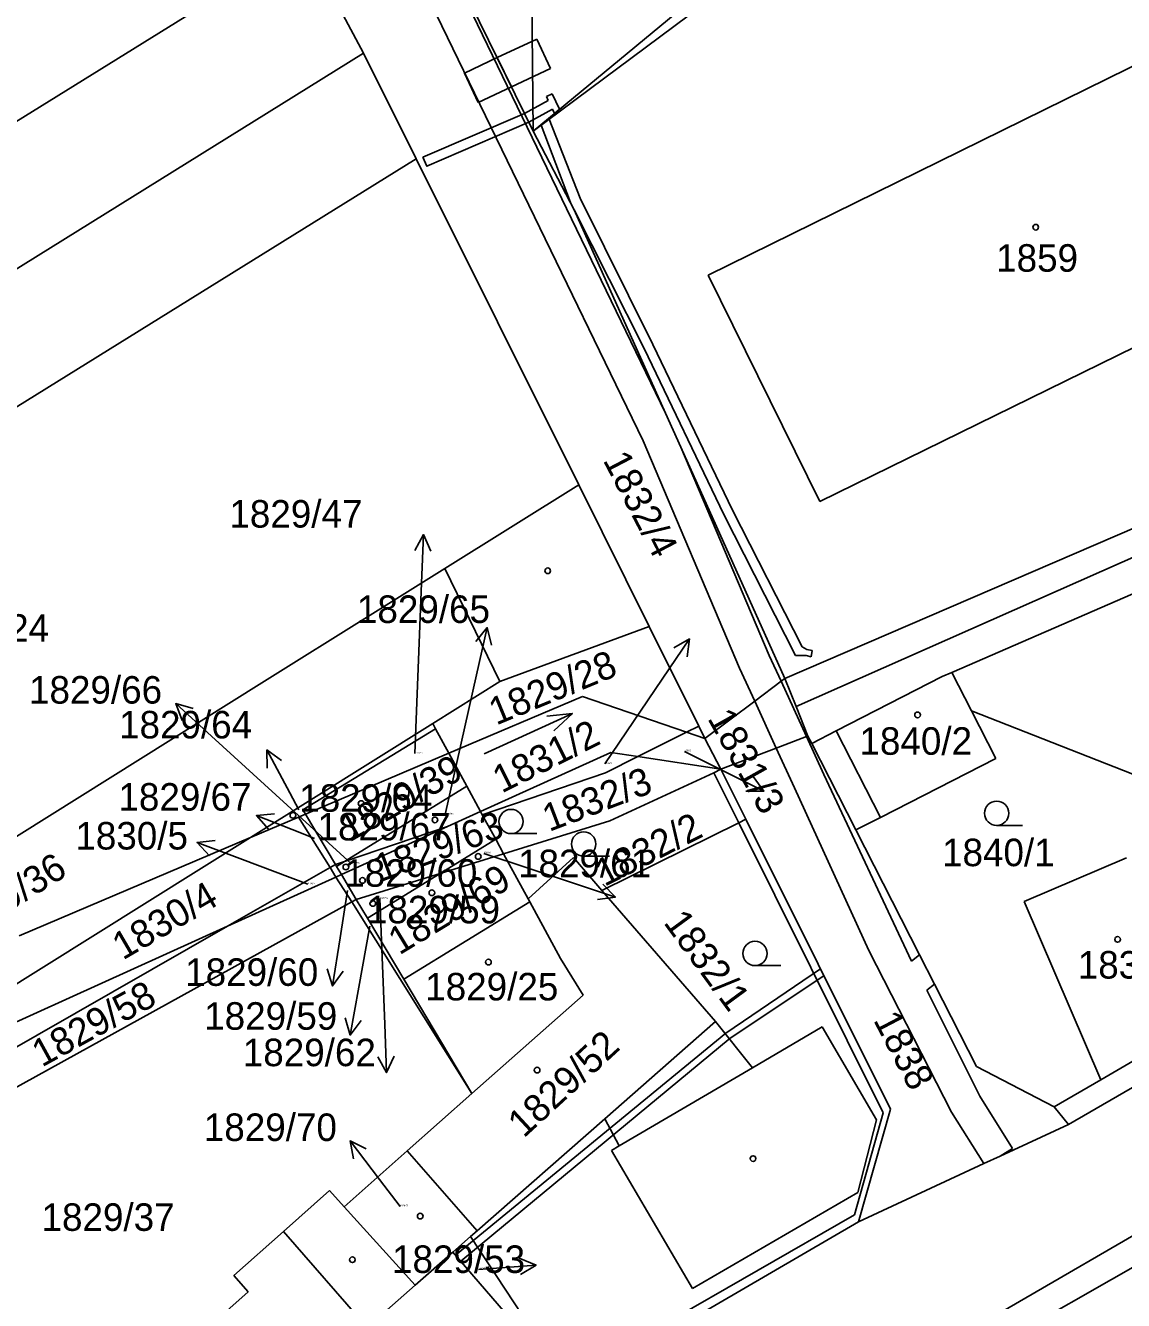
# Model space of a CAD drawing. Extents: x -785744 to -782822, y -1067550 to -1063910.
# Drawn here: x -783727.7 to -783659.9, y -1065154.8 to -1065076.1 of the extents above; entities that cross this region are included whole.
import ezdxf

# ---------------------------------------------------------------- set-up
doc = ezdxf.new("R2010")
doc.units = 0
for name, color, linetype in [('Hranice parcel', 7, 'Continuous'), ('Parcelní čísla', 7, 'Continuous'), ('Pop_ČP_popisy', 7, 'Continuous'), ('Vnitřní kresba', 7, 'Continuous'), ('Věcná břemena k části', 7, 'Continuous'), ('Značky budov', 7, 'Continuous'), ('Značky kultur', 7, 'Continuous')]:
    doc.layers.add(name, color=color, linetype=linetype)

msp = doc.modelspace()

# ---------------------------------------------------------------- linework, layer by layer
at = {"layer": 'Hranice parcel'}
for p, q in [((-783698.13, -1065127.23), (-783696.62, -1065130)), ((-783696.62, -1065130), (-783693.82, -1065127.46)), ((-783693.82, -1065127.46), (-783692.06, -1065129.49)), ((-783696.62, -1065130), (-783696.52, -1065130.2)), ((-783699.76, -1065150.5), (-783691.89, -1065143.59))]:
    msp.add_line(p, q, dxfattribs=at)
for points in [[(-783696.3, -1065082.59), (-783624.81, -1065029.37)], [(-783703.49, -1065067.95), (-783696.3, -1065082.59)], [(-783696.3, -1065082.59), (-783679.72, -1065068.87)], [(-783738.3, -1065088.24), (-783710.42, -1065070.95)], [(-783710.42, -1065070.95), (-783706.78, -1065077.78)], [(-783685.51, -1065091.5), (-783653.08, -1065075.54)], [(-783763.85, -1065113.27), (-783706.78, -1065077.78)], [(-783706.78, -1065077.78), (-783703.53, -1065084.3)], [(-783696.3, -1065082.59), (-783693.78, -1065087.45)], [(-783703.53, -1065084.3), (-783693.49, -1065104.44)], [(-783693.78, -1065087.45), (-783688.13, -1065100.02)], [(-783678.6, -1065105.46), (-783646.12, -1065089.53)], [(-783685.51, -1065091.5), (-783678.6, -1065105.46)], [(-783680.77, -1065116.4), (-783641.16, -1065099.33)], [(-783688.13, -1065100.02), (-783687.19, -1065102.12)], [(-783687.19, -1065102.12), (-783680.77, -1065116.4)], [(-783693.49, -1065104.44), (-783689.14, -1065113.18)], [(-783670.46, -1065116.02), (-783647.16, -1065105.91)], [(-783706.21, -1065112.39), (-783701.76, -1065109.61)], [(-783701.76, -1065109.61), (-783698.37, -1065116.59)], [(-783713.05, -1065116.67), (-783706.21, -1065112.39)], [(-783698.37, -1065116.59), (-783689.14, -1065113.18)], [(-783689.14, -1065113.18), (-783686.08, -1065119.34)], [(-783671.05, -1065116.27), (-783670.46, -1065116.02)], [(-783670.46, -1065116.02), (-783669.24, -1065118.4)], [(-783743.22, -1065135.54), (-783713.05, -1065116.67)], [(-783702.51, -1065119.18), (-783698.37, -1065116.59)], [(-783681, -1065116.57), (-783682.63, -1065117.8)], [(-783680.77, -1065116.4), (-783681, -1065116.57)], [(-783677.6, -1065119.63), (-783671.05, -1065116.27)], [(-783701.51, -1065121.01), (-783693.27, -1065117.51)], [(-783693.27, -1065117.51), (-783686.83, -1065119.71)], [(-783682.63, -1065117.8), (-783685.7, -1065120.1)], [(-783669.24, -1065118.4), (-783667.74, -1065121.34)], [(-783669.24, -1065118.4), (-783659.28, -1065122.31)], [(-783663.26, -1065143.94), (-783619.19, -1065118.45)], [(-783710.04, -1065123.89), (-783702.51, -1065119.18)], [(-783702.51, -1065119.18), (-783702.33, -1065119.5)], [(-783686.08, -1065119.34), (-783685.7, -1065120.1)], [(-783710.53, -1065124.52), (-783702.33, -1065119.5)], [(-783702.33, -1065119.5), (-783701.51, -1065121.01)], [(-783689.84, -1065121.22), (-783686.83, -1065119.71)], [(-783686.83, -1065119.71), (-783685.7, -1065120.1)], [(-783685.7, -1065120.1), (-783684.71, -1065122)], [(-783681.3, -1065120.7), (-783679.42, -1065119.99)], [(-783679.34, -1065119.96), (-783679.42, -1065119.99)], [(-783679.34, -1065119.96), (-783679.11, -1065120.41)], [(-783679.11, -1065120.41), (-783677.6, -1065119.63)], [(-783681.3, -1065120.7), (-783684.71, -1065122)], [(-783679.11, -1065120.41), (-783676.39, -1065125.75)], [(-783710.37, -1065124.78), (-783701.51, -1065121.01)], [(-783701.51, -1065121.01), (-783700.4, -1065123.05)], [(-783699.55, -1065124.62), (-783691.51, -1065120.97)], [(-783691.85, -1065122.23), (-783689.84, -1065121.22)], [(-783691.51, -1065120.97), (-783689.84, -1065121.22)], [(-783689.84, -1065121.22), (-783684.71, -1065122)], [(-783674.87, -1065124.98), (-783667.74, -1065121.34)], [(-783699.45, -1065124.81), (-783691.85, -1065122.23)], [(-783691.57, -1065125.19), (-783685.15, -1065122.22)], [(-783685.15, -1065122.22), (-783684.71, -1065122)], [(-783684.71, -1065122), (-783683.17, -1065125.09)], [(-783707.96, -1065127.7), (-783700.4, -1065123.05)], [(-783700.4, -1065123.05), (-783699.55, -1065124.62)], [(-783713.76, -1065126.22), (-783710.04, -1065123.89)], [(-783710.8, -1065124.96), (-783710.37, -1065124.78)], [(-783710.53, -1065124.52), (-783710.37, -1065124.78)], [(-783710.37, -1065124.78), (-783708.52, -1065127.89)], [(-783701.59, -1065125.54), (-783699.55, -1065124.62)], [(-783699.55, -1065124.62), (-783699.45, -1065124.81)], [(-783699.45, -1065124.81), (-783698.62, -1065126.33)], [(-783713.76, -1065126.22), (-783710.8, -1065124.96)], [(-783710.8, -1065124.96), (-783708.85, -1065128.08)], [(-783708.15, -1065128.51), (-783701.59, -1065125.54)], [(-783707.96, -1065127.7), (-783701.59, -1065125.54)], [(-783698.13, -1065127.23), (-783691.57, -1065125.19)], [(-783692.06, -1065129.49), (-783683.61, -1065125.31)], [(-783683.61, -1065125.31), (-783683.17, -1065125.09)], [(-783683.17, -1065125.09), (-783674.25, -1065143)], [(-783676.39, -1065125.75), (-783674.87, -1065124.98)], [(-783739.13, -1065142.09), (-783713.76, -1065126.22)], [(-783728.04, -1065132.29), (-783713.76, -1065126.22)], [(-783702.04, -1065128.44), (-783698.62, -1065126.33)], [(-783698.62, -1065126.33), (-783698.13, -1065127.23)], [(-783676.39, -1065125.75), (-783672.45, -1065133.46)], [(-783702.04, -1065128.44), (-783698.13, -1065127.23)], [(-783708.85, -1065128.08), (-783708.52, -1065127.89)], [(-783708.52, -1065127.89), (-783708.45, -1065128)], [(-783708.45, -1065128), (-783707.96, -1065127.7)], [(-783708.45, -1065128), (-783708.15, -1065128.51)], [(-783665.99, -1065130.17), (-783659.67, -1065127.47)], [(-783715.18, -1065131.7), (-783708.85, -1065128.08)], [(-783715.18, -1065131.7), (-783708.48, -1065128.66)], [(-783708.48, -1065128.66), (-783708.15, -1065128.51)], [(-783708.48, -1065128.66), (-783707.51, -1065130.2)], [(-783708.15, -1065128.51), (-783707.23, -1065130.05)], [(-783707.23, -1065130.05), (-783702.04, -1065128.44)], [(-783706.54, -1065131.21), (-783702.04, -1065128.44)], [(-783685.04, -1065137.58), (-783692.06, -1065129.49)], [(-783737.58, -1065146.81), (-783707.51, -1065130.2)], [(-783707.51, -1065130.2), (-783707.23, -1065130.05)], [(-783707.51, -1065130.2), (-783700.09, -1065142.03)], [(-783707.23, -1065130.05), (-783706.54, -1065131.21)], [(-783704.3, -1065134.97), (-783696.52, -1065130.2)], [(-783694.61, -1065133.7), (-783696.52, -1065130.2)], [(-783665.99, -1065130.17), (-783661.26, -1065141.18)], [(-783738.71, -1065145.15), (-783715.18, -1065131.7)], [(-783728.92, -1065137.93), (-783715.18, -1065131.7)], [(-783706.54, -1065131.21), (-783704.3, -1065134.97)], [(-783671.53, -1065135.28), (-783672.45, -1065133.46)], [(-783694.61, -1065133.7), (-783693.22, -1065135.95)], [(-783704.3, -1065134.97), (-783700.09, -1065142.03)], [(-783671.53, -1065135.28), (-783668.93, -1065140.36)], [(-783700.09, -1065142.03), (-783693.22, -1065135.95)], [(-783685.04, -1065137.58), (-783682.77, -1065140.44)], [(-783682.77, -1065140.44), (-783678.46, -1065137.91)], [(-783678.46, -1065137.91), (-783675.1, -1065143.65)], [(-783661.26, -1065141.18), (-783655.32, -1065137.73)], [(-783668.93, -1065140.36), (-783664.13, -1065142.85)], [(-783664.13, -1065142.85), (-783661.26, -1065141.18)], [(-783704.09, -1065145.57), (-783700.09, -1065142.03)], [(-783664.13, -1065142.85), (-783663.26, -1065143.94)], [(-783691.89, -1065143.59), (-783691, -1065145.26)], [(-783675.1, -1065143.65), (-783676.25, -1065148.14)], [(-783676.21, -1065149.95), (-783674.25, -1065143)], [(-783663.26, -1065143.94), (-783667.48, -1065145.9)], [(-783691, -1065145.26), (-783691.47, -1065145.54)], [(-783707.98, -1065149.02), (-783704.09, -1065145.57)], [(-783704.09, -1065145.57), (-783699.76, -1065150.5)], [(-783686.46, -1065154.07), (-783691.47, -1065145.54)], [(-783667.48, -1065145.9), (-783668.48, -1065146.36)], [(-783668.48, -1065146.36), (-783676.21, -1065149.95)], [(-783711.73, -1065150.54), (-783708.89, -1065148.01)], [(-783708.89, -1065148.01), (-783707.98, -1065149.02)], [(-783676.25, -1065148.14), (-783686.46, -1065154.07)], [(-783693.97, -1065160.29), (-783676.21, -1065149.95)], [(-783714.79, -1065153.27), (-783711.73, -1065150.54)], [(-783711.73, -1065150.54), (-783706.56, -1065156.47)], [(-783701.26, -1065151.82), (-783700.17, -1065150.86)], [(-783700.17, -1065150.86), (-783699.76, -1065150.5)], [(-783700.17, -1065150.86), (-783694.31, -1065159.77)], [(-783703.6, -1065153.87), (-783701.26, -1065151.82)], [(-783701.26, -1065151.82), (-783694.38, -1065159.81)], [(-783678.31, -1065163.62), (-783658.1, -1065152.09)], [(-783714.79, -1065153.27), (-783713.9, -1065154.27)], [(-783706.56, -1065156.47), (-783703.6, -1065153.87)], [(-783725.04, -1065164.2), (-783713.9, -1065154.27)]]:
    msp.add_lwpolyline(points, dxfattribs=at)
at = {"layer": 'Pop_ČP_popisy'}
for p, q in [((-783703.2, -1065110.51), (-783703.082, -1065107.512)), ((-783699.8, -1065116.18), (-783699.146, -1065113.252)), ((-783688.34, -1065116.44), (-783686.654, -1065113.959)), ((-783716.16, -1065119.97), (-783718.377, -1065117.949)), ((-783711.34, -1065123.46), (-783712.747, -1065120.81)), ((-783684.74, -1065122.01), (-783682.056, -1065123.349)), ((-783710.6, -1065125.96), (-783713.394, -1065124.867)), ((-783714.25, -1065127.58), (-783717.057, -1065126.521)), ((-783694.07, -1065128.95), (-783691.223, -1065129.896)), ((-783708.23, -1065132.42), (-783708.693, -1065135.384)), ((-783707.07, -1065135.47), (-783707.602, -1065138.423)), ((-783705.47, -1065137.74), (-783705.356, -1065140.738)), ((-783705.79, -1065147.34), (-783707.613, -1065144.957)), ((-783699.12, -1065152.85), (-783696.129, -1065152.623))]:
    msp.add_line(p, q, dxfattribs=at)
for points in [[(-783703.621, -1065108.492), (-783703.082, -1065107.512), (-783702.622, -1065108.531)], [(-783703.61, -1065121.03), (-783703.2, -1065110.51)], [(-783699.852, -1065114.119), (-783699.146, -1065113.252), (-783698.876, -1065114.337)], [(-783687.629, -1065114.505), (-783686.654, -1065113.959), (-783686.802, -1065115.067)], [(-783701.73, -1065124.8), (-783699.8, -1065116.18)], [(-783691.89, -1065121.67), (-783688.34, -1065116.44)], [(-783717.975, -1065118.992), (-783718.377, -1065117.949), (-783717.301, -1065118.253)], [(-783707.53, -1065127.84), (-783716.16, -1065119.97)], [(-783712.72, -1065121.928), (-783712.747, -1065120.81), (-783711.836, -1065121.459)], [(-783686.97, -1065120.9), (-783684.74, -1065122.01)], [(-783682.727, -1065122.456), (-783682.056, -1065123.349), (-783683.174, -1065123.35)], [(-783710.78, -1065124.52), (-783711.34, -1065123.46)], [(-783712.645, -1065125.697), (-783713.394, -1065124.867), (-783712.281, -1065124.766)], [(-783716.298, -1065127.342), (-783717.057, -1065126.521), (-783715.945, -1065126.406)], [(-783709.81, -1065126.27), (-783710.6, -1065125.96)], [(-783699.35, -1065127.2), (-783694.07, -1065128.95)], [(-783710.22, -1065129.1), (-783714.25, -1065127.58)], [(-783707.77, -1065129.49), (-783708.23, -1065132.42)], [(-783692.014, -1065129.106), (-783691.223, -1065129.896), (-783692.33, -1065130.055)], [(-783705.77, -1065129.99), (-783705.47, -1065137.74)], [(-783706.39, -1065131.7), (-783707.07, -1065135.47)], [(-783708.045, -1065134.473), (-783708.693, -1065135.384), (-783709.033, -1065134.319)], [(-783706.932, -1065137.527), (-783707.602, -1065138.423), (-783707.917, -1065137.35)], [(-783704.894, -1065139.719), (-783705.356, -1065140.738), (-783705.893, -1065139.758)], [(-783707.402, -1065146.055), (-783707.613, -1065144.957), (-783706.608, -1065145.448)], [(-783704.52, -1065149), (-783705.79, -1065147.34)], [(-783697.164, -1065152.2), (-783696.129, -1065152.623), (-783697.088, -1065153.197)], [(-783699.69, -1065152.89), (-783699.12, -1065152.85)]]:
    msp.add_lwpolyline(points, dxfattribs=at)
at = {"layer": 'Vnitřní kresba'}
msp.add_line((-783691, -1065145.26), (-783682.77, -1065140.44), dxfattribs=at)
for points in [[(-783696.41, -1065072.35), (-783696.3, -1065082.59)], [(-783759.96, -1065119.35), (-783703.53, -1065084.3)], [(-783680.07, -1065118.13), (-783641.06, -1065100.85)], [(-783701.76, -1065109.61), (-783693.49, -1065104.44)], [(-783680.77, -1065116.4), (-783680.07, -1065118.13)], [(-783680.07, -1065118.13), (-783679.34, -1065119.96)], [(-783686.83, -1065119.71), (-783686.08, -1065119.34)], [(-783677.6, -1065119.63), (-783674.87, -1065124.98)], [(-783685.15, -1065122.22), (-783683.61, -1065125.31)], [(-783683.61, -1065125.31), (-783674.69, -1065143.22)], [(-783708.52, -1065127.89), (-783707.96, -1065127.7)], [(-783708.85, -1065128.08), (-783708.48, -1065128.66)], [(-783691.89, -1065143.59), (-783685.04, -1065137.58)], [(-783680.9, -1065163.35), (-783643.57, -1065141.69)], [(-783676.46, -1065149.51), (-783674.69, -1065143.22)], [(-783707.98, -1065149.02), (-783703.6, -1065153.87)], [(-783694.31, -1065159.77), (-783676.46, -1065149.51)]]:
    msp.add_lwpolyline(points, dxfattribs=at)
at = {"layer": 'Věcná břemena k části'}
for points in [[(-783688.13, -1065100.02), (-783702.49, -1065070.33)], [(-783704.29, -1065071.23), (-783689.52, -1065101.73)], [(-783696.08, -1065076.91), (-783698.52, -1065078.06)], [(-783695.23, -1065078.72), (-783696.08, -1065076.91)], [(-783697.64, -1065079.86), (-783698.52, -1065078.06), (-783700.55, -1065079.02)], [(-783698.52, -1065078.06), (-783697.64, -1065079.86)], [(-783700.55, -1065079.02), (-783699.7, -1065080.83)], [(-783697.64, -1065079.86), (-783695.23, -1065078.72)], [(-783699.7, -1065080.83), (-783697.64, -1065079.86)], [(-783695.37, -1065080.71), (-783696.84, -1065081.5)], [(-783695.13, -1065080.29), (-783695.49, -1065080.46)], [(-783695.49, -1065080.46), (-783695.37, -1065080.71)], [(-783694.68, -1065081.25), (-783695.13, -1065080.29)], [(-783703.11, -1065084.21), (-783702.87, -1065084.77), (-783696.57, -1065082.04), (-783696.84, -1065081.5), (-783703.11, -1065084.21)], [(-783696.84, -1065081.5), (-783696.57, -1065082.04)], [(-783696.57, -1065082.04), (-783695.12, -1065081.25)], [(-783695.12, -1065081.25), (-783694.99, -1065081.51)], [(-783694.99, -1065081.51), (-783694.68, -1065081.25)], [(-783695.32, -1065081.86), (-783695.81, -1065082.23)], [(-783695.81, -1065082.23), (-783694.01, -1065087)], [(-783693.41, -1065086.73), (-783695.32, -1065081.86)], [(-783694.01, -1065087), (-783693.78, -1065087.45)], [(-783688.91, -1065095.77), (-783693.41, -1065086.73)], [(-783693.78, -1065087.45), (-783689.45, -1065096.03)], [(-783689.45, -1065096.03), (-783684.53, -1065106.27)], [(-783683.99, -1065106.01), (-783688.91, -1065095.77)], [(-783687.19, -1065102.12), (-783688.13, -1065100.02)], [(-783689.52, -1065101.73), (-783683.56, -1065115.77)], [(-783681.74, -1065114.97), (-783687.19, -1065102.12)], [(-783684.53, -1065106.27), (-783680.1, -1065114.98)], [(-783679.7, -1065114.44), (-783683.99, -1065106.01)], [(-783679.41, -1065114.61), (-783679.7, -1065114.44)], [(-783679.07, -1065114.68), (-783679.41, -1065114.61)], [(-783681, -1065116.57), (-783681.74, -1065114.97)], [(-783680.1, -1065114.98), (-783679.46, -1065114.98)], [(-783679.46, -1065114.98), (-783679.14, -1065115.06)], [(-783679.14, -1065115.06), (-783679.07, -1065114.68)], [(-783683.56, -1065115.77), (-783682.63, -1065117.8)], [(-783681, -1065116.57), (-783682.63, -1065117.8)], [(-783682.63, -1065117.8), (-783681, -1065116.57)], [(-783679.42, -1065119.99), (-783681, -1065116.57)], [(-783682.63, -1065117.8), (-783681.3, -1065120.7)], [(-783679.42, -1065119.99), (-783681.3, -1065120.7)], [(-783681.3, -1065120.7), (-783679.42, -1065119.99)], [(-783678.35, -1065122.32), (-783679.42, -1065119.99)], [(-783681.3, -1065120.7), (-783680.17, -1065123.16)], [(-783672.94, -1065133.85), (-783678.35, -1065122.32)], [(-783680.17, -1065123.16), (-783675.58, -1065133.2)], [(-783675.58, -1065133.2), (-783670.47, -1065143.18)], [(-783672.45, -1065133.46), (-783672.94, -1065133.85)], [(-783671.53, -1065135.28), (-783672.45, -1065133.46)], [(-783678.57, -1065134.32), (-783684.42, -1065138.3)], [(-783678.35, -1065134.77), (-783678.57, -1065134.32)], [(-783684.15, -1065138.6), (-783678.35, -1065134.77)], [(-783671.99, -1065135.65), (-783671.53, -1065135.28)], [(-783668.73, -1065142.2), (-783671.99, -1065135.65)], [(-783684.42, -1065138.3), (-783701.1, -1065152.01)], [(-783700.77, -1065152.39), (-783684.15, -1065138.6)], [(-783666.71, -1065145.42), (-783668.73, -1065142.2)], [(-783670.47, -1065143.18), (-783668.48, -1065146.36)], [(-783668.48, -1065146.36), (-783667.48, -1065145.9)], [(-783667.48, -1065145.9), (-783666.71, -1065145.42)], [(-783701.1, -1065152.01), (-783700.77, -1065152.39)]]:
    msp.add_lwpolyline(points, dxfattribs=at)
at = {"layer": 'Značky budov'}
for centre in [(-783665.28, -1065088.53), (-783695.41, -1065109.75), (-783672.57, -1065118.65), (-783706.93, -1065124.12), (-783711.14, -1065124.85), (-783702.37, -1065125.13), (-783699.7, -1065127.39), (-783707.87, -1065128.04), (-783706.85, -1065128.87), (-783702.56, -1065129.63), (-783706.21, -1065130.29), (-783660.22, -1065132.51), (-783699.07, -1065133.91), (-783696.06, -1065140.58), (-783682.73, -1065146.05), (-783703.28, -1065149.6), (-783707.47, -1065152.29)]:
    msp.add_circle(centre, 0.175, dxfattribs=at)
at = {"layer": 'Značky kultur'}
for p, q in [((-783667.69, -1065125.47), (-783666.09, -1065125.47)), ((-783697.67, -1065125.98), (-783696.07, -1065125.98)), ((-783693.19, -1065127.37), (-783691.59, -1065127.37)), ((-783682.61, -1065134.13), (-783681.01, -1065134.13))]:
    msp.add_line(p, q, dxfattribs=at)
for points in [[(-783699.337, -1065121.059), (-783693.883, -1065118.561), (-783695.454, -1065118.731)], [(-783693.883, -1065118.561), (-783695.038, -1065119.64)]]:
    msp.add_lwpolyline(points, dxfattribs=at)
for centre in [(-783667.69, -1065124.72), (-783697.67, -1065125.23), (-783693.19, -1065126.62), (-783682.61, -1065133.38)]:
    msp.add_circle(centre, 0.75, dxfattribs=at)

# ---------------------------------------------------------------- texts
at = {"layer": 'Parcelní čísla'}
for s, height, p in [('1859', 1.7, (-783667.72, -1065091.28)), ('1829/24', 1.7, (-783734.41, -1065114.13)), ('1840/2', 1.7, (-783676.16, -1065121.11)), ('1829/47', 0.1, (-783703.61, -1065121.03)), ('1831/3', 0.1, (-783686.97, -1065120.9)), ('1832/4', 0.1, (-783691.89, -1065121.67)), ('1829/64', 1.7, (-783710.75, -1065124.63)), ('1829/67', 1.7, (-783709.62, -1065126.4)), ('1829/65', 0.1, (-783701.73, -1065124.8)), ('1840/1', 1.7, (-783671.06, -1065127.99)), ('1829/61', 0.1, (-783699.35, -1065127.2)), ('1829/60', 1.7, (-783707.97, -1065129.26)), ('1829/66', 0.1, (-783707.53, -1065127.84)), ('1830/5', 0.1, (-783710.22, -1065129.1)), ('1829/59', 1.7, (-783706.57, -1065131.52)), ('1829/62', 0.1, (-783705.77, -1065129.99)), ('1839', 1.7, (-783662.68, -1065134.93)), ('1829/25', 1.7, (-783702.97, -1065136.28)), ('1829/37', 1.7, (-783726.66, -1065150.51)), ('1829/70', 0.1, (-783704.52, -1065149)), ('1829/53', 0.1, (-783699.69, -1065152.89))]:
    msp.add_text(s, height=height, dxfattribs=at).set_placement(p)
for s, rotation, p in [('1829/28', 22.45212, (-783698.59, -1065119.31)), ('1831/2', 26.61228, (-783698.25, -1065123.51)), ('1829/39', 29.46645, (-783707.66, -1065126.54)), ('1832/3', 20.88765, (-783695.32, -1065125.88)), ('1829/63', 20.20509, (-783705.71, -1065128.97)), ('1832/2', 27.03726, (-783691.91, -1065129.28)), ('1829/36', 31.6755, (-783731.97, -1065132.83)), ('1829/69', 31.32873, (-783704.57, -1065133.51)), ('1830/4', 30.24198, (-783721.64, -1065133.82)), ('1832/1', 306.31122, (-783688.3, -1065131.48)), ('1829/58', 28.79883, (-783726.64, -1065140.43)), ('1838', 297.62856, (-783675.33, -1065137.49)), ('1829/52', 42.73281, (-783696.89, -1065144.82))]:
    msp.add_text(s, height=1.7, rotation=rotation, dxfattribs=at).set_placement(p)
at = {"layer": 'Pop_ČP_popisy'}
for s, rotation, p in [('1832/4', 297.56061, (-783692.025, -1065102.912)), ('1831/3', 299.33181, (-783685.576, -1065118.86))]:
    msp.add_text(s, height=1.7, rotation=rotation, dxfattribs=at).set_placement(p)
for s, p in [('1829/47', (-783715.063, -1065107.08)), ('1829/65', (-783707.187, -1065112.97)), ('1829/66', (-783727.434, -1065117.95)), ('1829/64', (-783721.874, -1065120.1)), ('1829/67', (-783721.913, -1065124.56)), ('1830/5', (-783724.572, -1065126.96)), ('1829/61', (-783697.24, -1065128.67)), ('1829/60', (-783717.792, -1065135.38)), ('1829/59', (-783716.617, -1065138.09)), ('1829/62', (-783714.234, -1065140.34)), ('1829/70', (-783716.641, -1065144.96)), ('1829/53', (-783705.021, -1065153.11))]:
    msp.add_text(s, height=1.7, dxfattribs=at).set_placement(p)

doc.saveas('drawing.dxf')
